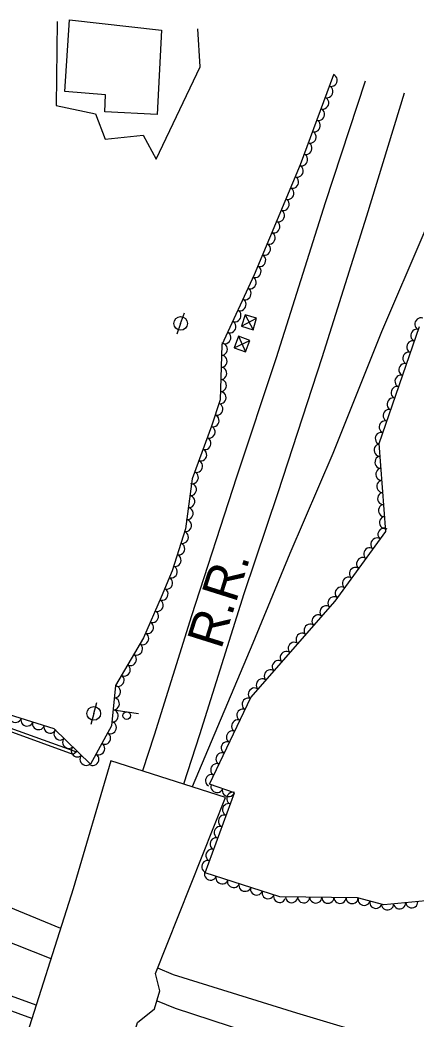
# Model space of a CAD drawing. Extents: x 1722896 to 1754269, y 648279 to 666297.
# Drawn here: x 1747211.1 to 1747342, y 652692.3 to 653022.1 of the extents above; entities that cross this region are included whole.
import ezdxf

# ---------------------------------------------------------------- set-up
doc = ezdxf.new("R2010")
doc.units = 0
for name, color, linetype in [('DESIGN - CENTERLINE - Proposed', 7, 'Continuous'), ('DESIGN - CENTERLINE - Proposed Text', 7, 'Continuous'), ('DESIGN - CONTOURS - Intermediate with optional Text', 7, 'Continuous'), ('DESIGN - PUBLIC HEARING - Shapes', 7, 'Continuous'), ('DESIGN - SCRATCH - User 1', 7, 'Continuous'), ('DESIGN - SHEET - Linework', 7, 'Continuous'), ('SURVEY - CENTERLINE - Preliminary Text', 7, 'Continuous'), ('SURVEY - DTM - Breaklines', 7, 'Continuous'), ('SURVEY - VEGETATION - Features with Text', 7, 'Continuous')]:
    doc.layers.add(name, color=color, linetype=linetype)

msp = doc.modelspace()

# ---------------------------------------------------------------- linework, layer by layer
at = {"layer": 'DESIGN - CENTERLINE - Proposed'}
msp.add_lwpolyline([(1747150.49, 652380.05), (1747166.58, 652428.3), (1747179.63, 652468.25), (1747194.53, 652515.23), (1747207.38, 652554.09), (1747226.15, 652609.81), (1747249.94, 652691.14), (1747255.57, 652695.65), (1747257.34, 652701.62), (1747255.84, 652707.4), (1747278.95, 652765.47), (1747241.1, 652777.57), (1747228.62, 652735.34), (1747211.2, 652680.29), (1747191.4, 652622.97), (1747172.57, 652560.5), (1747157.26, 652513.42), (1747140.48, 652456.09), (1747132.96, 652454.78), (1747132.27, 652453.07), (1747136.82, 652448.39), (1747102.71, 652345.55)], dxfattribs=at)
at = {"layer": 'DESIGN - CENTERLINE - Proposed Text'}
msp.add_lwpolyline([(1747257.86, 653018.82), (1747256.37, 652990.94), (1747239.09, 652991.85), (1747239.35, 652997.46), (1747225.87, 652998.52), (1747227.46, 653022.14), (1747257.86, 653018.82)], dxfattribs=at)
at = {"layer": 'DESIGN - CONTOURS - Intermediate with optional Text'}
for p, q in [((1747285.45, 652924.85), (1747288.18, 652919.9)), ((1747284.34, 652921.01), (1747289.29, 652923.74)), ((1747286.81, 652922.38), (1747286.81, 652922.38)), ((1747281.86, 652913.95), (1747287, 652916.32)), ((1747283.25, 652917.71), (1747285.62, 652912.57)), ((1747284.43, 652915.14), (1747284.43, 652915.14))]:
    msp.add_line(p, q, dxfattribs=at)
for points in [[(1747285.45, 652924.85), (1747284.34, 652921.01), (1747288.18, 652919.9), (1747289.29, 652923.74), (1747285.45, 652924.85)], [(1747283.25, 652917.71), (1747281.86, 652913.95), (1747285.62, 652912.57), (1747287, 652916.32), (1747283.25, 652917.71)]]:
    msp.add_lwpolyline(points, dxfattribs=at)
at = {"layer": 'DESIGN - PUBLIC HEARING - Shapes'}
msp.add_line((1747242.8, 652794.24), (1747250.22, 652793.19), dxfattribs=at)
msp.add_circle((1747246.36, 652792.5), 1.25, dxfattribs=at)
at = {"layer": 'DESIGN - SCRATCH - User 1'}
msp.add_lwpolyline([(1746656.06, 652824.94), (1746655.66, 652826.46), (1746717.37, 652851.17), (1746796.77, 652883.05), (1746822.7, 652893.25), (1746865.15, 652897.8), (1746900.95, 652900.85), (1746935.13, 652888.17), (1746973.26, 652874.03), (1747032.39, 652852.32), (1747061.27, 652841.79), (1747204.96, 652789.4), (1747229.76, 652780.56), (1747228.71, 652779.61), (1747060.57, 652840.84), (1746987.28, 652867.84), (1746935.51, 652886.78), (1746900.59, 652899.83), (1746859.7, 652896.06), (1746823.03, 652892.28), (1746780.53, 652875.36), (1746721.89, 652851.4), (1746656.06, 652824.94)], dxfattribs=at)
at = {"layer": 'SURVEY - CENTERLINE - Preliminary Text'}
for points in [[(1747325.14, 653001.96), (1747311.92, 652961.8), (1747295.7, 652910.61), (1747282.62, 652871.19), (1747267.79, 652825.46), (1747255.46, 652786.02), (1747251.53, 652774.24)], [(1747338.01, 652997.99), (1747325.57, 652957.35), (1747310.85, 652910.64), (1747296.3, 652865.99), (1747285.08, 652832.66), (1747270.42, 652786.12), (1747265.16, 652769.88)], [(1747359.37, 652987.07), (1747344.56, 652951.74), (1747330.56, 652919.15), (1747314.48, 652879.08), (1747300.31, 652845.97), (1747288.04, 652816.46), (1747268.01, 652768.96)], [(1746712.86, 652804.27), (1746757.81, 652819.09), (1746790.54, 652827.43), (1746816.95, 652831.61), (1746839.28, 652834.48), (1746864.36, 652834.75), (1746892.02, 652832.8), (1746920.6, 652828.29), (1746959, 652820.26), (1746984.87, 652812.99), (1747018.63, 652801.33), (1747071.55, 652778.47), (1747122.09, 652755.48), (1747166.87, 652734.84), (1747186.74, 652726), (1747221.32, 652712.26)], [(1747216.46, 652696.93), (1747169.21, 652714.05), (1747115.71, 652732.78), (1747068.53, 652749.48), (1747011.67, 652768.36), (1746971.18, 652780.32), (1746924.32, 652791.31), (1746887.52, 652797.75), (1746859.32, 652799.99), (1746821.95, 652797.36), (1746790.54, 652791.27), (1746755.88, 652781.25), (1746712.55, 652766.16)], [(1747215.06, 652692.5), (1747168.53, 652709.42), (1747122.31, 652725.99), (1747077.05, 652741.71), (1747028.55, 652757.79), (1746995.7, 652768.51), (1746965.25, 652776.99), (1746938.1, 652784.05), (1746908.55, 652790.26), (1746887.18, 652793.82), (1746858.47, 652794.81), (1746835.16, 652793.4), (1746809.55, 652790.21), (1746785.5, 652784.6), (1746755.14, 652775.88), (1746720.37, 652762.1), (1746717.88, 652766.98)], [(1747074.45, 652788.8), (1747090.9, 652781.43), (1747118.76, 652768.66), (1747149.55, 652754.63), (1747174.97, 652742.65), (1747224.5, 652722.33)], [(1747256.55, 652709.18), (1747261.67, 652707.08), (1747302.46, 652694.35), (1747331.88, 652685.6), (1747346.73, 652682.44), (1747367.42, 652677.83), (1747389.5, 652673.82), (1747414.75, 652670.34), (1747440.09, 652667.94), (1747460.62, 652666.61), (1747478.95, 652665.45), (1747502.16, 652665.38), (1747528.06, 652665.98), (1747560.04, 652668.02), (1747592.06, 652670.41), (1747645.45, 652675.72), (1747677.79, 652679.5), (1747757.7, 652688.42)], [(1747256.37, 652698.33), (1747262.42, 652695.93), (1747286.22, 652688.13), (1747314.6, 652679.17), (1747343.26, 652671.9), (1747371.62, 652666.23), (1747410.54, 652660.54), (1747441.13, 652657.24), (1747476.13, 652655.35), (1747508.25, 652655.22), (1747545.52, 652656.63), (1747591.18, 652660.15), (1747643.68, 652665.03), (1747687.7, 652670.21), (1747760.09, 652678.34)]]:
    msp.add_lwpolyline(points, dxfattribs=at)
at = {"layer": 'SURVEY - DTM - Breaklines'}
for p, q in [((1747264.18, 652921.97), (1747265.5, 652925.48)), ((1747264.18, 652921.97), (1747262.87, 652918.46)), ((1747235.48, 652793.21), (1747236.5, 652796.82)), ((1747235.48, 652793.21), (1747234.45, 652789.6))]:
    msp.add_line(p, q, dxfattribs=at)
for centre in [(1747264.18, 652921.97), (1747235.48, 652793.21)]:
    msp.add_circle(centre, 2.25, dxfattribs=at)
at = {"layer": 'SURVEY - VEGETATION - Features with Text'}
for points in [[(1747223.43, 653021.66), (1747223.07, 652993.91), (1747236, 652991.2), (1747239.24, 652982.82), (1747251.81, 652984.1), (1747256.07, 652976.23), (1747270.66, 653006.71), (1747269.84, 653019.21)], [(1747314.7, 653004.08), (1747303.65, 652974.31), (1747288.43, 652938.02), (1747277.81, 652914.92), (1747277.27, 652896.76), (1747274.39, 652888.02), (1747268.02, 652870.71), (1747265.73, 652854.17), (1747261.34, 652840.3), (1747257.72, 652831.58), (1747251.9, 652818.17), (1747242.61, 652802.41), (1747241.38, 652789.12), (1747234.43, 652776.44), (1747222.42, 652788.14), (1747186.78, 652799.21)], [(1747345.25, 652731.36), (1747331.27, 652730.08), (1747322.59, 652732.29), (1747296.92, 652732.68), (1747272.3, 652740.6), (1747281.93, 652766.99), (1747273.67, 652769.82), (1747287.41, 652798.46), (1747315.2, 652830.3), (1747331.96, 652853.33), (1747329.79, 652882.32), (1747343.09, 652920.95)]]:
    msp.add_lwpolyline(points, dxfattribs=at)
for centre, major_axis in [((1747314.01, 653002.21), (-0.7, -1.88)), ((1747312.62, 652998.46), (-0.7, -1.88)), ((1747311.22, 652994.71), (-0.7, -1.88)), ((1747309.83, 652990.96), (-0.7, -1.88)), ((1747308.44, 652987.21), (-0.7, -1.88)), ((1747307.05, 652983.46), (-0.7, -1.88)), ((1747305.66, 652979.71), (-0.7, -1.88)), ((1747304.26, 652975.96), (-0.7, -1.88)), ((1747302.78, 652972.24), (-0.77, -1.84)), ((1747301.24, 652968.55), (-0.77, -1.84)), ((1747299.69, 652964.86), (-0.77, -1.84)), ((1747298.14, 652961.17), (-0.77, -1.84)), ((1747296.59, 652957.49), (-0.77, -1.84)), ((1747295.05, 652953.8), (-0.77, -1.84)), ((1747293.5, 652950.11), (-0.77, -1.84)), ((1747291.95, 652946.42), (-0.77, -1.84)), ((1747290.4, 652942.73), (-0.77, -1.84)), ((1747288.86, 652939.04), (-0.77, -1.84)), ((1747287.22, 652935.39), (-0.84, -1.82)), ((1747285.55, 652931.76), (-0.84, -1.82)), ((1747283.88, 652928.13), (-0.84, -1.82)), ((1747282.21, 652924.49), (-0.84, -1.82)), ((1747280.54, 652920.86), (-0.84, -1.82)), ((1747343.44, 652921.83), (0.75, 1.85)), ((1747278.87, 652917.22), (-0.84, -1.82)), ((1747342.09, 652918.06), (0.65, 1.89)), ((1747277.77, 652913.45), (-0.06, -2)), ((1747340.79, 652914.28), (0.65, 1.89)), ((1747339.49, 652910.5), (0.65, 1.89)), ((1747277.65, 652909.46), (-0.06, -2)), ((1747338.19, 652906.72), (0.65, 1.89)), ((1747277.53, 652905.46), (-0.06, -2)), ((1747336.89, 652902.94), (0.65, 1.89)), ((1747277.41, 652901.46), (-0.06, -2)), ((1747277.29, 652897.46), (-0.06, -2)), ((1747335.58, 652899.15), (0.65, 1.89)), ((1747276.23, 652893.63), (-0.63, -1.9)), ((1747334.28, 652895.37), (0.65, 1.89)), ((1747332.98, 652891.59), (0.65, 1.89)), ((1747274.98, 652889.83), (-0.63, -1.9)), ((1747331.68, 652887.81), (0.65, 1.89)), ((1747273.66, 652886.05), (-0.69, -1.88)), ((1747330.38, 652884.02), (0.65, 1.89)), ((1747272.28, 652882.3), (-0.69, -1.88)), ((1747329.95, 652880.13), (-0.15, 1.99)), ((1747270.9, 652878.54), (-0.69, -1.88)), ((1747269.52, 652874.79), (-0.69, -1.88)), ((1747330.25, 652876.14), (-0.15, 1.99)), ((1747268.14, 652871.04), (-0.69, -1.88)), ((1747330.55, 652872.15), (-0.15, 1.99)), ((1747267.52, 652867.09), (-0.27, -1.98)), ((1747330.85, 652868.16), (-0.15, 1.99)), ((1747331.15, 652864.17), (-0.15, 1.99)), ((1747266.97, 652863.13), (-0.27, -1.98)), ((1747331.44, 652860.18), (-0.15, 1.99)), ((1747266.42, 652859.17), (-0.27, -1.98)), ((1747265.87, 652855.21), (-0.27, -1.98)), ((1747331.74, 652856.2), (-0.15, 1.99)), ((1747264.84, 652851.35), (-0.6, -1.91)), ((1747331.29, 652852.42), (1.18, 1.62)), ((1747263.63, 652847.54), (-0.6, -1.91)), ((1747328.94, 652849.19), (1.18, 1.62)), ((1747326.59, 652845.95), (1.18, 1.62)), ((1747262.42, 652843.73), (-0.6, -1.91)), ((1747324.23, 652842.72), (1.18, 1.62)), ((1747261.18, 652839.93), (-0.77, -1.85)), ((1747321.88, 652839.48), (1.18, 1.62)), ((1747259.65, 652836.23), (-0.77, -1.85)), ((1747319.53, 652836.25), (1.18, 1.62)), ((1747258.12, 652832.54), (-0.77, -1.85)), ((1747317.17, 652833.01), (1.18, 1.62)), ((1747256.54, 652828.86), (-0.8, -1.83)), ((1747314.77, 652829.81), (1.32, 1.51)), ((1747254.95, 652825.19), (-0.8, -1.83)), ((1747309.51, 652823.79), (1.32, 1.51)), ((1747312.14, 652826.8), (1.32, 1.51)), ((1747253.36, 652821.52), (-0.8, -1.83)), ((1747306.88, 652820.77), (1.32, 1.51)), ((1747251.73, 652817.87), (-1.02, -1.72)), ((1747304.25, 652817.76), (1.32, 1.51)), ((1747249.69, 652814.43), (-1.02, -1.72)), ((1747301.62, 652814.75), (1.32, 1.51)), ((1747247.66, 652810.98), (-1.02, -1.72)), ((1747298.99, 652811.73), (1.32, 1.51)), ((1747296.36, 652808.72), (1.32, 1.51)), ((1747245.63, 652807.53), (-1.02, -1.72)), ((1747293.73, 652805.71), (1.32, 1.51)), ((1747243.6, 652804.09), (-1.02, -1.72)), ((1747291.1, 652802.69), (1.32, 1.51)), ((1747242.42, 652800.37), (-0.18, -1.99)), ((1747288.47, 652799.68), (1.32, 1.51)), ((1747242.05, 652796.39), (-0.18, -1.99)), ((1747286.38, 652796.31), (0.87, 1.8)), ((1747241.68, 652792.4), (-0.18, -1.99)), ((1747284.65, 652792.71), (0.87, 1.8)), ((1747209.55, 652792.14), (-1.91, 0.59)), ((1747213.37, 652790.95), (-1.91, 0.59)), ((1747217.19, 652789.76), (-1.91, 0.59)), ((1747241.04, 652788.5), (-0.96, -1.75)), ((1747282.92, 652789.1), (0.87, 1.8)), ((1747221.01, 652788.58), (-1.91, 0.59)), ((1747224.23, 652786.38), (-1.43, 1.4)), ((1747239.12, 652784.99), (-0.96, -1.75)), ((1747281.19, 652785.49), (0.87, 1.8)), ((1747227.1, 652783.59), (-1.43, 1.4)), ((1747237.2, 652781.49), (-0.96, -1.75)), ((1747279.46, 652781.89), (0.87, 1.8)), ((1747229.96, 652780.8), (-1.43, 1.4)), ((1747235.28, 652777.98), (-0.96, -1.75)), ((1747277.73, 652778.28), (0.87, 1.8)), ((1747232.83, 652778), (-1.43, 1.4)), ((1747276, 652774.67), (0.87, 1.8)), ((1747274.27, 652771.07), (0.87, 1.8)), ((1747276.15, 652768.97), (-1.89, 0.65)), ((1747279.93, 652767.67), (-1.89, 0.65)), ((1747281.28, 652765.21), (0.69, 1.88)), ((1747279.91, 652761.46), (0.69, 1.88)), ((1747278.54, 652757.7), (0.69, 1.88)), ((1747277.17, 652753.94), (0.69, 1.88)), ((1747275.8, 652750.18), (0.69, 1.88)), ((1747274.43, 652746.43), (0.69, 1.88)), ((1747273.05, 652742.67), (0.69, 1.88)), ((1747274.01, 652740.05), (-1.9, 0.61)), ((1747277.82, 652738.82), (-1.9, 0.61)), ((1747281.63, 652737.6), (-1.9, 0.61)), ((1747285.43, 652736.38), (-1.9, 0.61)), ((1747289.24, 652735.15), (-1.9, 0.61)), ((1747293.05, 652733.93), (-1.9, 0.61)), ((1747296.86, 652732.7), (-1.9, 0.61)), ((1747300.85, 652732.62), (-2, 0.03)), ((1747304.85, 652732.56), (-2, 0.03)), ((1747308.85, 652732.5), (-2, 0.03)), ((1747312.85, 652732.44), (-2, 0.03)), ((1747316.85, 652732.38), (-2, 0.03)), ((1747320.85, 652732.32), (-2, 0.03)), ((1747324.78, 652731.73), (-1.94, 0.49)), ((1747328.66, 652730.74), (-1.94, 0.49)), ((1747332.57, 652730.2), (-1.99, -0.18)), ((1747336.55, 652730.56), (-1.99, -0.18)), ((1747340.53, 652730.93), (-1.99, -0.18))]:
    msp.add_ellipse(centre, major_axis=major_axis, ratio=0.940188, start_param=0, end_param=3.141593, dxfattribs=at)

# ---------------------------------------------------------------- texts
at = {"layer": 'DESIGN - SHEET - Linework'}
msp.add_text('R.R.', height=12, rotation=72.5234, dxfattribs=at).set_placement((1747277.55, 652814.08))

doc.saveas('drawing.dxf')
